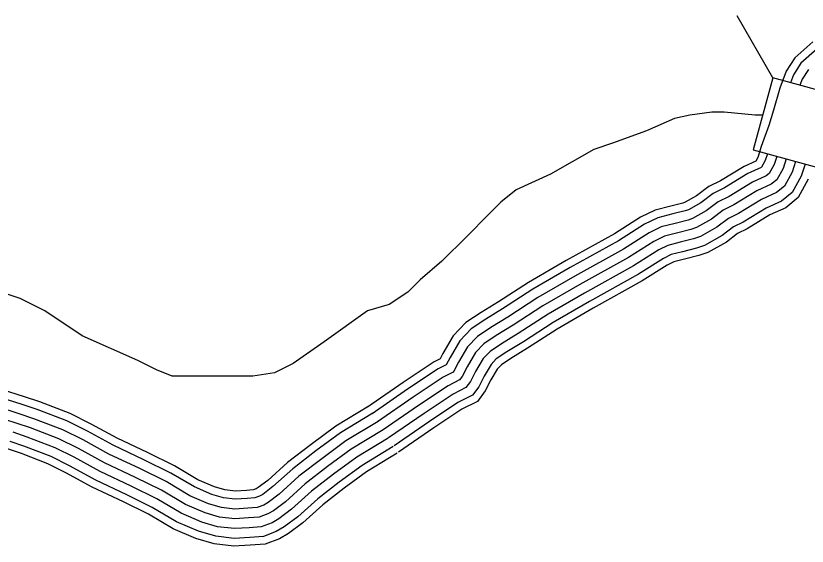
# Model space of a CAD drawing. Extents: x 1788175 to 1969470, y 584502 to 738744.
# Drawn here: x 1917533 to 1920052, y 615607 to 617294 of the extents above; entities that cross this region are included whole.
import ezdxf

# ---------------------------------------------------------------- set-up
doc = ezdxf.new("R2010")
doc.units = 0
for name, color, linetype in [('DESIGN - TRANSPORTATION - Text', 7, 'Continuous'), ('SURVEY - DRAINAGE - Storm Sewer', 7, 'Continuous'), ('SURVEY - TRANSPORTATION - Roads', 7, 'Continuous')]:
    doc.layers.add(name, color=color, linetype=linetype)

msp = doc.modelspace()

# ---------------------------------------------------------------- linework, layer by layer
at = {"layer": 'DESIGN - TRANSPORTATION - Text'}
msp.add_lwpolyline([(1919909.6, 616977.3), (1919886, 616977.3), (1919787.3, 616987.2), (1919747.8, 616987.2), (1919678.7, 616977.3), (1919629.3, 616967.5), (1919540.5, 616928), (1919431.9, 616888.5), (1919372.7, 616868.7), (1919234.5, 616789.8), (1919125.9, 616740.4), (1919076.5, 616700.9), (1919037, 616661.4), (1918967.9, 616592.3), (1918889, 616513.4), (1918819.8, 616454.1), (1918780.4, 616414.6), (1918721.1, 616375.2), (1918652, 616355.4), (1918513.8, 616256.7), (1918415.1, 616187.6), (1918355.9, 616158), (1918286.8, 616148.1), (1918207.8, 616148.1), (1918089.3, 616148.1), (1918030.1, 616148.1), (1917980.7, 616167.8), (1917921.5, 616197.5), (1917743.8, 616276.4), (1917625.4, 616355.4), (1917546.4, 616394.9), (1917457.5, 616424.5)], dxfattribs=at)
at = {"layer": 'SURVEY - DRAINAGE - Storm Sewer'}
msp.add_line((1919942.1, 617096.4), (1919829.4, 617293.6), dxfattribs=at)
msp.add_lwpolyline([(1920108.8, 616804.7), (1920171.3, 617033.9), (1919942.1, 617096.4), (1919879.6, 616867.1)], close=True, dxfattribs=at)
at = {"layer": 'SURVEY - TRANSPORTATION - Roads'}
for points in [[(1920069.6, 617210.7), (1920012.2, 617160.4), (1919984.5, 617117.6), (1919964.6, 617063.2), (1919944.7, 616994.1), (1919930.2, 616944.8), (1919905.7, 616877.9), (1919894.2, 616843.5), (1919887.8, 616831.7), (1919850.7, 616815), (1919776.2, 616769.2), (1919738.5, 616750.7), (1919698.9, 616720.7), (1919663.2, 616700.7), (1919656.2, 616698.2), (1919618.1, 616688.6), (1919567.4, 616675.7), (1919521.2, 616653.2), (1919437.9, 616600.7), (1919284.4, 616515.1), (1919164.9, 616446), (1919068.7, 616383.9), (1919014.5, 616350.7), (1918965.6, 616317.9), (1918925, 616275.9), (1918892.2, 616219.6), (1918883.7, 616203.1), (1918864.5, 616193.3), (1918765.6, 616127.7), (1918652, 616049.6)], [(1920084, 617189.1), (1920031.8, 617143.4), (1920007.7, 617106.1), (1919998.5, 617081)], [(1920055.5, 617123), (1920035.6, 617092.1), (1920028.5, 617072.8)], [(1919925.1, 616854.7), (1919917.9, 616833.3), (1919906.8, 616812.7), (1919905, 616811.3), (1919862.8, 616792.2), (1919788.6, 616746.6), (1919752, 616728.7), (1919713, 616699.1), (1919673.8, 616677.1), (1919663.6, 616673.6), (1919624.4, 616663.6), (1919576.3, 616651.5), (1919533.8, 616630.7), (1919451, 616578.5), (1919297.1, 616492.8), (1919178.3, 616424), (1919082.4, 616362.2), (1919028.4, 616329.1), (1918982.2, 616298.1), (1918945.7, 616260.3), (1918914.8, 616207.2), (1918902.7, 616183.9), (1918877.5, 616171.1), (1918780, 616106.4), (1918666.6, 616028.4)], [(1919955, 616846.6), (1919946.4, 616820.9), (1919931.1, 616792.5), (1919921.3, 616784.6), (1919877.3, 616764.8), (1919803.5, 616719.4), (1919768.4, 616702.2), (1919730, 616673.1), (1919686.6, 616648.8), (1919672.6, 616643.9), (1919632, 616633.6), (1919587.1, 616622.2), (1919548.9, 616603.5), (1919466.8, 616551.9), (1919312.5, 616465.8), (1919194.5, 616397.6), (1919098.9, 616335.9), (1919045.1, 616303), (1919002.2, 616274.2), (1918970.6, 616241.4), (1918942, 616192.3), (1918927.2, 616163.7), (1918924.6, 616160.3), (1918893.1, 616144.3), (1918797.4, 616080.7), (1918684.1, 616002.9)], [(1919985, 616838.4), (1919975, 616808.6), (1919955.5, 616772.3), (1919937.6, 616758), (1919891.9, 616737.3), (1919818.5, 616692.2), (1919784.7, 616675.7), (1919747.1, 616647.1), (1919699.4, 616620.4), (1919681.5, 616614.1), (1919639.6, 616603.5), (1919597.8, 616592.9), (1919564, 616576.4), (1919482.6, 616525.2), (1919327.8, 616438.9), (1919210.6, 616371.1), (1919115.4, 616309.7), (1919061.9, 616276.9), (1919022.2, 616250.3), (1918995.5, 616222.6), (1918969.1, 616177.4), (1918953.5, 616147.1), (1918945.1, 616135.9), (1918908.8, 616117.4), (1918814.7, 616055), (1918701.7, 615977.3)], [(1920014.9, 616830.2), (1920003.5, 616796.2), (1919979.8, 616752), (1919954, 616731.4), (1919906.5, 616709.9), (1919833.4, 616665), (1919801, 616649.2), (1919764.1, 616621.1), (1919712.2, 616592), (1919690.4, 616584.4), (1919647.3, 616573.5), (1919608.5, 616563.7), (1919579.1, 616549.3), (1919498.5, 616498.5), (1919343.1, 616411.9), (1919226.8, 616344.7), (1919131.9, 616283.4), (1919078.6, 616250.8), (1919042.2, 616226.4), (1919020.4, 616203.8), (1918996.3, 616162.5), (1918979.9, 616130.6), (1918965.5, 616111.5), (1918924.4, 616090.6), (1918832.1, 616029.3), (1918719.3, 615951.8)], [(1920044.9, 616822.1), (1920032.1, 616783.9), (1920004.1, 616731.8), (1919970.3, 616704.7), (1919921, 616682.4), (1919848.4, 616637.8), (1919817.4, 616622.7), (1919781.1, 616595.1), (1919725, 616563.7), (1919699.4, 616554.7), (1919654.9, 616543.4), (1919619.2, 616534.4), (1919594.2, 616522.2), (1919514.3, 616471.8), (1919358.4, 616385), (1919243, 616318.2), (1919148.4, 616257.2), (1919095.3, 616224.7), (1919062.2, 616202.5), (1919045.3, 616184.9), (1919023.5, 616147.6), (1919006.2, 616114.1), (1918986, 616087.1), (1918940.1, 616063.8), (1918849.4, 616003.7), (1918736.8, 615926.2)], [(1919985, 616838.4), (1919975, 616808.6)], [(1919975, 616808.6), (1919955.5, 616772.3), (1919937.6, 616758), (1919891.9, 616737.3), (1919818.5, 616692.2), (1919784.7, 616675.7), (1919747.1, 616647.1), (1919699.4, 616620.4), (1919681.5, 616614.1), (1919639.6, 616603.5), (1919597.8, 616592.9), (1919564, 616576.4), (1919482.6, 616525.2), (1919327.8, 616438.9), (1919210.6, 616371.1), (1919115.4, 616309.7), (1919061.9, 616276.9), (1919022.2, 616250.3), (1918995.5, 616222.6), (1918969.1, 616177.4), (1918953.5, 616147.1), (1918945.1, 616135.9), (1918908.8, 616117.4), (1918814.7, 616055), (1918701.7, 615977.3), (1918600.5, 615915.8), (1918525.2, 615860.6), (1918453.9, 615805.6), (1918390.7, 615748.6), (1918353, 615720), (1918335.2, 615709.7), (1918307.3, 615699.3), (1918273.3, 615696.8), (1918229.4, 615694.2), (1918181.3, 615699.5), (1918135.1, 615712.9), (1918072.8, 615740.1), (1917996.2, 615785), (1917913.7, 615825.9), (1917815.1, 615872.6), (1917732.5, 615917.5), (1917670.1, 615948.6), (1917579.6, 615983.4), (1917533.4, 615998.8), (1917467.1, 616019.9)], [(1920054.9, 616774), (1920023.5, 616715.6), (1919983.3, 616683.5), (1919932.6, 616660.6), (1919860.3, 616616.1), (1919830.4, 616601.5), (1919794.7, 616574.4), (1919735.2, 616541.1), (1919706.5, 616531), (1919660.9, 616519.5), (1919627.8, 616511.1), (1919606.2, 616500.6), (1919526.9, 616450.6), (1919370.6, 616363.5), (1919255.9, 616297.1), (1919161.6, 616236.3), (1919108.7, 616203.8), (1919078.2, 616183.4), (1919065.1, 616169.9), (1919045.2, 616135.7), (1919027.2, 616100.9), (1919002.3, 616067.7), (1918952.6, 616042.4), (1918863.3, 615983.2), (1918750.9, 615905.9)], [(1918656.1, 616052.3), (1918551.7, 615988.8), (1918472.5, 615930.7), (1918397.7, 615872.9), (1918334.7, 615816.2), (1918304.5, 615793.3), (1918297.7, 615789.4), (1918288.4, 615785.9), (1918267.5, 615784.4), (1918231.6, 615782.2), (1918198.4, 615785.9), (1918165, 615795.6), (1918112.6, 615818.4), (1918037.9, 615862.2), (1917951.9, 615904.9), (1917854.8, 615950.8), (1917773, 615995.3), (1917705.5, 616029), (1917609.2, 616066), (1917560.6, 616082.2), (1917487.4, 616105.5)], [(1918669.5, 616030.3), (1918566, 615967.4), (1918487.9, 615910.2), (1918414.2, 615853.2), (1918351.1, 615796.4), (1918318.7, 615771.8), (1918308.7, 615766), (1918293.9, 615760.5), (1918269.2, 615758.7), (1918230.9, 615756.4), (1918193.4, 615760.6), (1918156.2, 615771.3), (1918101, 615795.4), (1918025.7, 615839.6), (1917940.7, 615881.7), (1917843.1, 615927.9), (1917761.1, 615972.5), (1917695.1, 616005.4), (1917600.5, 616041.8), (1917552.6, 616057.7), (1917481.5, 616080.4)], [(1918685.6, 616003.8), (1918583.3, 615941.6), (1918506.6, 615885.4), (1918434.1, 615829.4), (1918370.9, 615772.5), (1918335.9, 615745.9), (1918321.9, 615737.9), (1918300.6, 615729.9), (1918271.3, 615727.8), (1918230.1, 615725.3), (1918187.4, 615730), (1918145.7, 615742.1), (1918086.9, 615767.7), (1918010.9, 615812.3), (1917927.2, 615853.8), (1917829.1, 615900.2), (1917746.8, 615945), (1917682.6, 615977), (1917590.1, 616012.6), (1917543, 616028.2), (1917474.3, 616050.1)], [(1918701.7, 615977.3), (1918600.5, 615915.8), (1918525.2, 615860.6), (1918453.9, 615805.6), (1918390.7, 615748.6), (1918353, 615720), (1918335.2, 615709.7), (1918307.3, 615699.3), (1918273.3, 615696.8), (1918229.4, 615694.2), (1918181.3, 615699.5), (1918135.1, 615712.9), (1918072.8, 615740.1), (1917996.2, 615785), (1917913.7, 615825.9), (1917815.1, 615872.6), (1917732.5, 615917.5), (1917670.1, 615948.6), (1917579.6, 615983.4), (1917533.4, 615998.8), (1917467.1, 616019.9)], [(1918717.8, 615950.8), (1918617.8, 615890), (1918543.9, 615835.9), (1918473.8, 615781.7), (1918410.4, 615724.7), (1918370.2, 615694.1), (1918348.4, 615681.6), (1918314, 615668.7), (1918275.4, 615665.9), (1918228.6, 615663.1), (1918175.2, 615669), (1918124.6, 615683.7), (1918058.7, 615712.4), (1917981.4, 615757.7), (1917900.1, 615798), (1917801, 615844.9), (1917718.1, 615890), (1917657.6, 615920.2), (1917569.2, 615954.2), (1917523.8, 615969.3)], [(1918733.9, 615924.3), (1918635, 615864.2), (1918562.5, 615811.1), (1918493.7, 615757.9), (1918430.2, 615700.8), (1918387.4, 615668.2), (1918361.6, 615653.4), (1918320.7, 615638.1), (1918277.4, 615635), (1918227.8, 615632), (1918169.2, 615638.5), (1918114, 615654.5), (1918044.6, 615684.7), (1917966.7, 615730.5), (1917886.6, 615770.1), (1917787, 615817.3), (1917703.8, 615862.5), (1917645, 615891.8), (1917558.7, 615925), (1917514.2, 615939.8)], [(1918746.8, 615903.2), (1918648.7, 615843.6), (1918577.4, 615791.3), (1918509.5, 615738.9), (1918446, 615681.7), (1918401.1, 615647.6), (1918372.2, 615631), (1918326, 615613.7), (1918279.1, 615610.3), (1918227.2, 615607.2), (1918164.3, 615614.2), (1918105.6, 615631.2), (1918033.4, 615662.6), (1917954.9, 615708.7), (1917875.9, 615747.9), (1917775.8, 615795.2), (1917692.4, 615840.6), (1917635.1, 615869.2), (1917550.4, 615901.7), (1917506.6, 615916.3)]]:
    msp.add_lwpolyline(points, dxfattribs=at)

doc.saveas('drawing.dxf')
